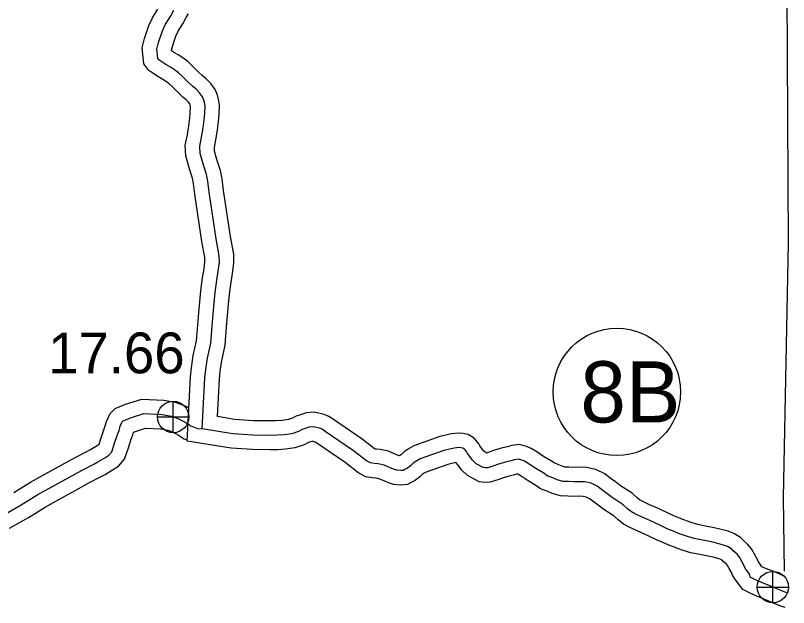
# Model space of a CAD drawing. Extents: x -83719 to 153526, y -11835 to 11446.
# Drawn here: x -676.9 to -409.9, y 3526.9 to 3731.3 of the extents above; entities that cross this region are included whole.
import ezdxf

# ---------------------------------------------------------------- set-up
doc = ezdxf.new("R2010")
doc.units = 0
for name, color, linetype in [('Level 11', 7, 'Continuous'), ('Level 2', 7, 'Continuous'), ('Level 25', 7, 'Continuous'), ('Level 26', 7, 'Continuous'), ('Level 27', 7, 'Continuous'), ('Level 59', 7, 'Continuous')]:
    doc.layers.add(name, color=color, linetype=linetype)

msp = doc.modelspace()

# ---------------------------------------------------------------- linework, layer by layer
at = {"layer": 'Level 11'}
for points in [[(-616.08, 3609.68), (-615.75, 3612.25), (-615.48, 3613.94), (-614.35, 3618.98), (-613.91, 3624.49), (-613.57, 3628.61), (-613.25, 3632.47), (-612.89, 3636.2), (-612.29, 3640.71), (-611.76, 3643.81), (-611.43, 3646.24), (-611.49, 3647.81), (-612.53, 3653.33), (-614.96, 3669.67), (-615.36, 3673.3), (-615.77, 3675.16), (-616.91, 3678.69), (-618.06, 3682.92), (-618.24, 3686.56), (-617.51, 3690.15), (-617.04, 3693.22), (-616.66, 3695.91), (-616.5, 3697.77), (-616.42, 3699.75), (-616.51, 3700.22), (-616.58, 3700.51), (-616.71, 3700.8), (-617.16, 3701.43), (-617.9, 3702.2), (-619.03, 3703.17), (-620.85, 3704.85), (-622.68, 3706.69), (-623.76, 3707.71), (-624.76, 3708.43), (-625.96, 3709.21), (-627.15, 3709.92), (-628.27, 3710.6), (-629.49, 3711.38), (-630.87, 3712.33), (-632.6, 3714.68), (-633.11, 3720.14), (-632.31, 3723.38), (-630.79, 3727.9), (-629.49, 3730.74), (-627.7, 3733.57)], [(-606.15, 3608.44), (-605.85, 3610.83), (-605.66, 3612.04), (-604.43, 3617.47), (-603.94, 3623.68), (-603.6, 3627.79), (-603.29, 3631.57), (-602.95, 3635.07), (-602.4, 3639.21), (-601.88, 3642.29), (-601.41, 3645.75), (-601.52, 3648.93), (-602.67, 3654.99), (-605.04, 3670.95), (-605.47, 3674.93), (-606.1, 3677.78), (-607.32, 3681.55), (-608.13, 3684.5), (-608.19, 3685.8), (-607.66, 3688.39), (-607.15, 3691.76), (-606.72, 3694.77), (-606.51, 3697.13), (-606.38, 3700.49), (-606.75, 3702.42), (-607.11, 3703.8), (-607.96, 3705.76), (-609.44, 3707.82), (-611.02, 3709.47), (-612.39, 3710.65), (-613.9, 3712.04), (-615.7, 3713.86), (-617.4, 3715.45), (-619.11, 3716.68), (-620.68, 3717.7), (-621.98, 3718.48), (-622.96, 3719.08), (-622.97, 3719.08), (-623, 3719.39), (-622.7, 3720.58), (-621.48, 3724.22), (-620.68, 3725.96), (-619.07, 3728.5), (-617.93, 3730.61), (-617.09, 3731.9)], [(-425.74, 3533.07), (-428.19, 3536.48), (-429.28, 3538.09), (-429.74, 3539.21), (-430.37, 3540.41), (-430.95, 3541.4), (-431.29, 3541.82), (-432.55, 3542.91), (-432.81, 3543.19), (-433.26, 3543.45), (-433.92, 3543.72), (-435.97, 3544.23), (-437.71, 3544.64), (-440.53, 3545.22), (-443.64, 3545.83), (-446.31, 3546.62), (-448.26, 3547.3), (-449.67, 3547.84), (-451.3, 3548.47), (-453.54, 3549.41), (-455.51, 3550.29), (-458.6, 3551.78), (-462.22, 3553.39), (-464.96, 3554.65), (-466.93, 3555.72), (-468.74, 3557.19), (-470.08, 3558.4), (-473.65, 3560.77), (-475.62, 3562.24), (-477.47, 3563.62), (-478.59, 3564.47), (-479.74, 3565.03), (-480.86, 3565.27), (-482.23, 3565.31), (-484.14, 3565.27), (-486.14, 3565.36), (-488.61, 3565.44), (-491.48, 3566.3), (-492.99, 3566.94), (-495.56, 3567.91), (-497.16, 3569.03), (-499.88, 3570.63), (-502.19, 3572.23), (-503.41, 3572.95), (-503.53, 3573), (-504.53, 3572.72), (-506.8, 3572.19), (-508.73, 3571.54), (-510.01, 3571.06), (-512.94, 3570.16), (-514.71, 3570.12), (-516.8, 3570.33), (-520.73, 3572.44), (-522.8, 3574.42), (-523.96, 3576), (-524.75, 3576.95), (-527.52, 3576.31), (-535.05, 3573.63), (-535.68, 3573.27), (-536.41, 3572.79), (-537.18, 3572.07), (-538.73, 3570.91), (-539.97, 3570.15), (-541.52, 3569.37), (-543.78, 3569.13), (-546.25, 3569.42), (-548.02, 3569.99), (-549.59, 3570.59), (-551.1, 3571.27), (-552.35, 3571.51), (-553.68, 3571.64), (-555.83, 3572.05), (-558.31, 3573.28), (-563.05, 3576.93), (-572.81, 3583.6), (-573.38, 3584.01), (-573.5, 3584.05), (-574.08, 3584.22), (-574.33, 3584.27), (-574.52, 3584.25), (-574.94, 3584.12), (-575.73, 3583.84), (-577.17, 3583.02), (-580.4, 3582.01), (-583.61, 3581.57), (-586.42, 3581.36), (-589.07, 3581.34), (-595.06, 3581.41), (-602.33, 3581.91), (-617.57, 3584.36), (-616.43, 3606.6), (-616.08, 3609.64)], [(-419.09, 3540.95), (-419.99, 3542.2), (-420.42, 3542.84), (-420.66, 3543.44), (-421.63, 3545.27), (-422.71, 3547.12), (-424.08, 3548.81), (-425.6, 3550.12), (-426.5, 3551.09), (-428.82, 3552.44), (-430.78, 3553.24), (-433.62, 3553.95), (-435.56, 3554.4), (-438.56, 3555.02), (-441.26, 3555.55), (-443.22, 3556.13), (-444.83, 3556.7), (-446.1, 3557.18), (-447.56, 3557.74), (-449.56, 3558.58), (-451.29, 3559.35), (-454.39, 3560.86), (-458.1, 3562.5), (-460.47, 3563.59), (-461.33, 3564.06), (-462.24, 3564.8), (-463.95, 3566.33), (-467.89, 3568.94), (-469.64, 3570.26), (-471.45, 3571.6), (-473.31, 3573.02), (-476.47, 3574.57), (-479.69, 3575.24), (-482.19, 3575.31), (-484.01, 3575.27), (-485.74, 3575.36), (-487, 3575.39), (-488.09, 3575.72), (-489.26, 3576.22), (-490.86, 3576.82), (-491.76, 3577.45), (-494.5, 3579.07), (-496.79, 3580.65), (-498.82, 3581.85), (-500.41, 3582.55), (-502.79, 3583.17), (-505.47, 3582.84), (-507.02, 3582.41), (-509.52, 3581.82), (-512.09, 3580.97), (-513.25, 3580.53), (-514.14, 3580.25), (-514.81, 3580.61), (-515.26, 3581.04), (-516.09, 3582.16), (-516.54, 3582.71), (-516.85, 3583.38), (-518.31, 3585.3), (-520.52, 3586.63), (-522.23, 3586.97), (-523.86, 3587.12), (-526.25, 3586.87), (-530.33, 3585.92), (-539.25, 3582.75), (-540.92, 3581.79), (-542.61, 3580.68), (-543.61, 3579.75), (-544.24, 3579.28), (-544.7, 3579.42), (-545.74, 3579.83), (-548.07, 3580.87), (-550.9, 3581.41), (-552.24, 3581.55), (-552.62, 3581.62), (-552.98, 3581.8), (-557.18, 3585.03), (-567.09, 3591.81), (-568.62, 3592.89), (-570.32, 3593.54), (-571.69, 3593.93), (-573.77, 3594.36), (-576.51, 3594.11), (-578.14, 3593.6), (-579.92, 3592.96), (-581.17, 3592.24), (-582.57, 3591.81), (-584.67, 3591.52), (-586.85, 3591.36), (-589.06, 3591.34), (-594.66, 3591.4), (-601.19, 3591.86), (-607.13, 3592.81), (-606.46, 3605.77), (-606.15, 3608.49)], [(-677.42, 3566.61), (-671.63, 3570.19), (-666.72, 3572.93), (-660.83, 3576.18), (-656.23, 3578.72), (-652.19, 3580.81), (-650.96, 3581.5), (-648.71, 3582.86), (-648.02, 3583.31), (-647.38, 3585.16), (-646.49, 3587.95), (-645.85, 3589.63), (-645.42, 3591.17), (-644.21, 3593.92), (-642.47, 3595.59), (-638.9, 3597.1), (-633.22, 3598.88), (-625.59, 3598.49), (-621.67, 3597.77), (-618.82, 3596.75), (-617.14, 3595.94)], [(-678.93, 3554.26), (-672.33, 3558), (-666.56, 3561.56), (-661.87, 3564.19), (-656, 3567.42), (-651.51, 3569.9), (-647.46, 3572), (-645.93, 3572.85), (-643.39, 3574.39), (-641.29, 3575.75), (-639.22, 3578.15), (-637.89, 3582.01), (-637.04, 3584.67), (-636.35, 3586.5), (-636.08, 3587.43), (-635.45, 3587.7), (-631.93, 3588.8), (-626.76, 3588.54), (-624.27, 3588.08), (-622.69, 3587.52), (-620.52, 3586.46), (-618.67, 3585.19), (-617.88, 3584.88)], [(-411.51, 3537.76), (-411.94, 3537.95), (-414.45, 3539.05), (-417.57, 3540.26), (-419.09, 3540.95)], [(-411.05, 3526.88), (-412.87, 3527.45), (-415.95, 3528.79), (-418.27, 3529.81), (-421.46, 3531.04), (-423.64, 3532.04), (-425.74, 3533.07)]]:
    msp.add_lwpolyline(points, dxfattribs=at)
at = {"layer": 'Level 2'}
msp.add_lwpolyline([(-410.62, 3814.51), (-410.52, 3739.65), (-410.03, 3652.71), (-411.76, 3564.73), (-411.43, 3539.39)], dxfattribs=at)
at = {"layer": 'Level 26'}
for p, q in [((-622.41, 3587.27), (-622.41, 3598.11)), ((-627.83, 3592.69), (-617, 3592.69)), ((-415.33, 3528.54), (-415.33, 3539.38)), ((-420.74, 3533.96), (-409.91, 3533.96))]:
    msp.add_line(p, q, dxfattribs=at)
for centre in [(-622.41, 3592.69), (-415.33, 3533.96)]:
    msp.add_circle(centre, 5.42, dxfattribs=at)
at = {"layer": 'Level 27'}
msp.add_circle((-469.2, 3601.35), 22, dxfattribs=at)
at = {"layer": 'Level 59'}
for points in [[(-611.11, 3609.06), (-610.8, 3611.54), (-610.57, 3612.99), (-609.39, 3618.23), (-608.92, 3624.08), (-608.58, 3628.2), (-608.27, 3632.02), (-607.92, 3635.64), (-607.35, 3639.96), (-606.82, 3643.05), (-606.42, 3646), (-606.51, 3648.37), (-607.6, 3654.16), (-610, 3670.31), (-610.41, 3674.11), (-610.93, 3676.47), (-612.11, 3680.12), (-613.09, 3683.71), (-613.22, 3686.18), (-612.59, 3689.27), (-612.09, 3692.49), (-611.69, 3695.34), (-611.51, 3697.45), (-611.4, 3700.12), (-611.63, 3701.32), (-611.85, 3702.15), (-612.34, 3703.28), (-613.3, 3704.63), (-614.46, 3705.84), (-615.71, 3706.91), (-617.38, 3708.44), (-619.19, 3710.27), (-620.58, 3711.58), (-621.93, 3712.55), (-623.32, 3713.46), (-624.57, 3714.2), (-625.61, 3714.84), (-626.73, 3715.55), (-627.34, 3715.97), (-627.75, 3716.53), (-628.05, 3719.76), (-627.5, 3721.98), (-626.13, 3726.06), (-625.09, 3728.35), (-623.38, 3731.03), (-622.23, 3733.16)], [(-423.14, 3537.36), (-423.33, 3538.29), (-424.09, 3539.34), (-424.85, 3540.46), (-425.2, 3541.32), (-426, 3542.84), (-426.83, 3544.26), (-427.69, 3545.31), (-429.08, 3546.52), (-429.66, 3547.14), (-431.04, 3547.94), (-432.35, 3548.48), (-434.79, 3549.09), (-436.64, 3549.52), (-439.54, 3550.12), (-442.45, 3550.69), (-444.77, 3551.37), (-446.54, 3552), (-447.89, 3552.51), (-449.43, 3553.11), (-451.55, 3553.99), (-453.4, 3554.82), (-456.5, 3556.32), (-460.16, 3557.94), (-462.72, 3559.12), (-464.13, 3559.89), (-465.49, 3561), (-467.02, 3562.37), (-470.77, 3564.85), (-472.63, 3566.25), (-474.46, 3567.61), (-475.95, 3568.75), (-478.1, 3569.8), (-480.28, 3570.25), (-482.21, 3570.31), (-484.07, 3570.27), (-485.94, 3570.36), (-487.81, 3570.42), (-489.78, 3571.01), (-491.13, 3571.58), (-493.21, 3572.37), (-494.46, 3573.24), (-497.19, 3574.85), (-499.49, 3576.44), (-501.11, 3577.4), (-502.05, 3577.81), (-503.12, 3578.09), (-504.49, 3577.93), (-505.78, 3577.56), (-508.16, 3577.01), (-510.41, 3576.25), (-511.63, 3575.79), (-513.74, 3575.14), (-514.51, 3575.13), (-515.31, 3575.21), (-517.77, 3576.52), (-519.03, 3577.73), (-520.02, 3579.08), (-520.81, 3580.03), (-521.16, 3580.79), (-521.71, 3581.51), (-522.35, 3581.9), (-522.95, 3582.02), (-523.82, 3582.1), (-525.42, 3581.93), (-528.93, 3581.12), (-537.15, 3578.19), (-538.3, 3577.53), (-539.51, 3576.73), (-540.39, 3575.91), (-541.54, 3575.05), (-542.39, 3574.53), (-542.95, 3574.25), (-543.75, 3574.16), (-545.18, 3574.33), (-546.36, 3574.71), (-547.67, 3575.21), (-549.58, 3576.07), (-551.62, 3576.46), (-552.96, 3576.59), (-554.23, 3576.83), (-555.64, 3577.54), (-560.11, 3580.98), (-569.95, 3587.71), (-571, 3588.45), (-571.91, 3588.8), (-572.88, 3589.08), (-574.05, 3589.32), (-575.51, 3589.18), (-576.54, 3588.86), (-577.83, 3588.4), (-579.17, 3587.63), (-581.49, 3586.91), (-584.14, 3586.55), (-586.63, 3586.36), (-589.06, 3586.34), (-594.86, 3586.41), (-601.76, 3586.88), (-612.35, 3588.58), (-611.45, 3606.18), (-611.11, 3609.06)], [(-681.45, 3558.58), (-674.88, 3562.3), (-669.1, 3565.88), (-664.3, 3568.56), (-658.41, 3571.8), (-653.87, 3574.31), (-649.83, 3576.4), (-648.45, 3577.17), (-646.05, 3578.63), (-644.61, 3579.56), (-643.63, 3580.69), (-642.63, 3583.59), (-641.76, 3586.31), (-641.1, 3588.07), (-640.7, 3589.48), (-640.04, 3591), (-639.68, 3591.34), (-637.17, 3592.4), (-632.58, 3593.84), (-626.18, 3593.52), (-622.97, 3592.92), (-620.75, 3592.14), (-617.99, 3590.79), (-616.3, 3589.63), (-613.99, 3588.71), (-612.35, 3588.58)], [(-410.06, 3531.81), (-411.12, 3532.14), (-413.94, 3533.37), (-416.36, 3534.43), (-419.51, 3535.65), (-421.5, 3536.56), (-423.14, 3537.36)]]:
    msp.add_lwpolyline(points, dxfattribs=at)

# ---------------------------------------------------------------- texts
at = {"layer": 'Level 25'}
msp.add_text('17.66', height=14.08, dxfattribs=at).set_placement((-665.57, 3607.77))
at = {"layer": 'Level 27'}
msp.add_text('8B', height=21.12, dxfattribs=at).set_placement((-481.8, 3590.79))

doc.saveas('drawing.dxf')
